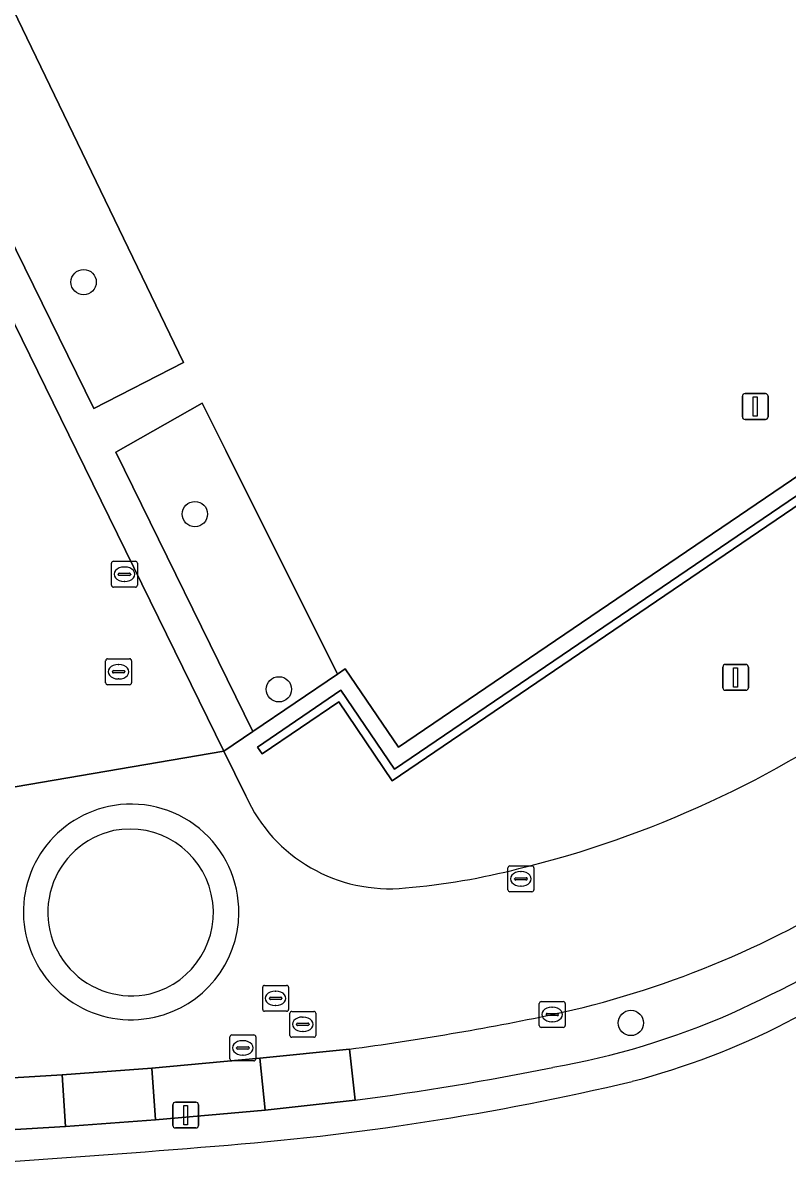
# Model space of a CAD drawing. Extents: x 160455 to 162082, y 388339 to 389736.
# Drawn here: x 160789.67 to 160819.26, y 389221.95 to 389266.53 of the extents above; entities that cross this region are included whole.
import ezdxf

# ---------------------------------------------------------------- set-up
doc = ezdxf.new("R2010")
doc.units = 0
for name, color, linetype in [('IMGEO_Boom', 7, 'Continuous'), ('IMGEO_Erf', 7, 'Continuous'), ('IMGEO_Groenvoorziening', 7, 'Continuous'), ('IMGEO_Kolk', 7, 'Continuous'), ('IMGEO_Lichtmast', 7, 'Continuous'), ('IMGEO_Muur', 7, 'Continuous'), ('IMGEO_Parkeervlak_open', 7, 'Continuous'), ('IMGEO_Rijbaan_lokaal_gesloten', 7, 'Continuous'), ('IMGEO_Rijbaan_lokaal_open', 7, 'Continuous'), ('IMGEO_Rioolput', 7, 'Continuous'), ('IMGEO_Sirene', 7, 'Continuous'), ('IMGEO_Voetpad_open', 7, 'Continuous')]:
    doc.layers.add(name, color=color, linetype=linetype)

msp = doc.modelspace()

# ---------------------------------------------------------------- linework, layer by layer
at = {"layer": 'IMGEO_Boom'}
for centre in [(160792.01, 389256.514), (160796.314, 389247.544), (160799.565, 389240.767), (160813.183, 389227.866)]:
    msp.add_circle(centre, 0.489, dxfattribs=at)
at = {"layer": 'IMGEO_Erf'}
for centre, radius, start, end in [((160768.507, 389327.441), 111.718, 296.98179, 302.44118), ((160806.027, 389253.431), 28.74, 284.5159, 297.2665), ((160789.437, 389325.841), 103.019, 274.25926, 283.35413), ((160753.596, 389742.068), 520.781, 272.88973, 274.79048)]:
    msp.add_arc(centre, radius, start, end, dxfattribs=at)
at = {"layer": 'IMGEO_Groenvoorziening'}
msp.add_lwpolyline([(160761.762, 389311.244), (160762.616, 389309.452), (160791.739, 389250), (160797.431, 389238.379), (160798.552, 389239.137), (160793.256, 389249.942), (160796.592, 389251.832), (160797.509, 389250), (160801.833, 389241.356), (160802.127, 389241.555), (160804.19, 389238.528), (160821.085, 389250), (160835.893, 389260.055), (160833.815, 389263.093), (160833.929, 389263.171), (160823.069, 389272.792), (160826.176, 389275.379), (160837.102, 389265.337), (160838.371, 389266.203), (160837.317, 389267.173)], dxfattribs=at)
for points in [[(160792.405, 389251.622), (160795.876, 389253.4), (160789.28, 389267.057), (160785.705, 389265.242)], [(160792.405, 389251.622), (160785.705, 389265.242), (160789.28, 389267.057), (160795.876, 389253.4)], [(160801.833, 389241.356), (160797.509, 389250), (160796.592, 389251.832), (160793.256, 389249.942), (160798.552, 389239.137)]]:
    msp.add_lwpolyline(points, close=True, dxfattribs=at)
at = {"layer": 'IMGEO_Kolk'}
for p, q in [((160793.087, 389244.791), (160793.087, 389245.643)), ((160793.162, 389245.717), (160794.014, 389245.717)), ((160794.088, 389245.643), (160794.088, 389244.791)), ((160793.346, 389245.211), (160793.346, 389245.223)), ((160793.784, 389245.174), (160793.386, 389245.174)), ((160793.389, 389245.26), (160793.787, 389245.26)), ((160793.575, 389245.497), (160793.6, 389245.497)), ((160793.83, 389245.223), (160793.83, 389245.211)), ((160794.014, 389244.717), (160793.162, 389244.717)), ((160793.598, 389244.937), (160793.573, 389244.937)), ((160808.427, 389233.011), (160808.427, 389233.863)), ((160808.502, 389233.937), (160809.354, 389233.937)), ((160808.915, 389233.717), (160808.94, 389233.717)), ((160809.428, 389233.863), (160809.428, 389233.011)), ((160808.686, 389233.431), (160808.686, 389233.443)), ((160809.124, 389233.394), (160808.726, 389233.394)), ((160808.729, 389233.48), (160809.127, 389233.48)), ((160808.938, 389233.157), (160808.913, 389233.157)), ((160809.17, 389233.443), (160809.17, 389233.431)), ((160809.354, 389232.937), (160808.502, 389232.937)), ((160809.64, 389227.767), (160809.64, 389228.619)), ((160809.715, 389228.693), (160810.567, 389228.693)), ((160810.641, 389228.619), (160810.641, 389227.767)), ((160809.899, 389228.187), (160809.899, 389228.199)), ((160810.337, 389228.15), (160809.939, 389228.15)), ((160809.942, 389228.236), (160810.34, 389228.236)), ((160810.128, 389228.473), (160810.153, 389228.473)), ((160810.383, 389228.199), (160810.383, 389228.187)), ((160810.151, 389227.913), (160810.126, 389227.913)), ((160810.567, 389227.693), (160809.715, 389227.693))]:
    msp.add_line(p, q, dxfattribs=at)
for points in [[(160793.087, 389244.791), (160793.087, 389245.643)], [(160793.162, 389245.717), (160794.014, 389245.717)], [(160794.088, 389245.643), (160794.088, 389244.791)], [(160794.014, 389244.717), (160793.162, 389244.717)], [(160808.427, 389233.011), (160808.427, 389233.863)], [(160808.502, 389233.937), (160809.354, 389233.937)], [(160809.428, 389233.863), (160809.428, 389233.011)], [(160809.354, 389232.937), (160808.502, 389232.937)], [(160809.64, 389227.767), (160809.64, 389228.619)], [(160809.715, 389228.693), (160810.567, 389228.693)], [(160810.641, 389228.619), (160810.641, 389227.767)], [(160810.567, 389227.693), (160809.715, 389227.693)]]:
    msp.add_lwpolyline(points, dxfattribs=at)
for centre, radius, start, end in [((160793.164, 389245.641), 0.0765, 91.552, 178.448), ((160793.164, 389245.641), 0.0765, 91.552, 178.448), ((160794.012, 389245.641), 0.0765, 1.552, 88.448), ((160794.012, 389245.641), 0.0765, 1.552, 88.448), ((160793.386, 389245.22), 0.0403, 85.8775, 175.7526), ((160793.383, 389245.21), 0.0366, 178.938, 274.7102), ((160793.787, 389245.217), 0.043, 264.8664, 352.4533), ((160793.791, 389245.222), 0.0386, 1.7309, 96.639), ((160793.164, 389244.793), 0.0765, 181.552, 268.448), ((160793.164, 389244.793), 0.0765, 181.552, 268.448), ((160794.012, 389244.793), 0.0765, 271.552, 358.448), ((160794.012, 389244.793), 0.0765, 271.552, 358.448), ((160808.504, 389233.861), 0.0765, 91.552, 178.448), ((160808.504, 389233.861), 0.0765, 91.552, 178.448), ((160809.352, 389233.861), 0.0765, 1.552, 88.448), ((160809.352, 389233.861), 0.0765, 1.552, 88.448), ((160808.726, 389233.44), 0.0403, 85.8775, 175.7526), ((160808.723, 389233.43), 0.0366, 178.938, 274.7102), ((160809.127, 389233.437), 0.043, 264.8664, 352.4533), ((160809.131, 389233.442), 0.0386, 1.7309, 96.639), ((160808.504, 389233.013), 0.0765, 181.552, 268.448), ((160808.504, 389233.013), 0.0765, 181.552, 268.448), ((160809.352, 389233.013), 0.0765, 271.552, 358.448), ((160809.352, 389233.013), 0.0765, 271.552, 358.448), ((160809.717, 389228.617), 0.0765, 91.552, 178.448), ((160809.717, 389228.617), 0.0765, 91.552, 178.448), ((160810.565, 389228.617), 0.0765, 1.552, 88.448), ((160810.565, 389228.617), 0.0765, 1.552, 88.448), ((160809.939, 389228.196), 0.0403, 85.8775, 175.7526), ((160809.936, 389228.186), 0.0366, 178.938, 274.7102), ((160810.34, 389228.193), 0.043, 264.8664, 352.4533), ((160810.344, 389228.198), 0.0386, 1.7309, 96.639), ((160809.717, 389227.769), 0.0765, 181.552, 268.448), ((160809.717, 389227.769), 0.0765, 181.552, 268.448), ((160810.565, 389227.769), 0.0765, 271.552, 358.448), ((160810.565, 389227.769), 0.0765, 271.552, 358.448)]:
    msp.add_arc(centre, radius, start, end, dxfattribs=at)
for centre, major_axis, ratio, start_param, end_param in [((160793.574, 389245.217), (-0.387, 0.002), 0.722429, 4.712389, 7.853982), ((160793.599, 389245.217), (-0.39, 0.002), 0.717154, 1.570796, 4.712389), ((160808.914, 389233.437), (-0.387, 0.002), 0.722429, 4.712389, 7.853982), ((160808.939, 389233.437), (-0.39, 0.002), 0.717154, 1.570796, 4.712389), ((160810.127, 389228.193), (-0.387, 0.002), 0.722429, 4.712389, 7.853982), ((160810.152, 389228.193), (-0.39, 0.002), 0.717154, 1.570796, 4.712389)]:
    msp.add_ellipse(centre, major_axis=major_axis, ratio=ratio, start_param=start_param, end_param=end_param, dxfattribs=at)
at = {"layer": 'IMGEO_Lichtmast'}
for p, q in [((160816.739, 389240.829), (160816.739, 389241.629)), ((160816.739, 389241.629), (160816.739, 389240.829)), ((160816.839, 389241.729), (160817.629, 389241.729)), ((160817.629, 389241.729), (160816.839, 389241.729)), ((160817.729, 389241.629), (160817.729, 389240.829)), ((160817.729, 389240.829), (160817.729, 389241.629)), ((160817.629, 389240.729), (160816.839, 389240.729)), ((160816.839, 389240.729), (160817.629, 389240.729)), ((160795.463, 389223.904), (160795.463, 389224.704)), ((160795.463, 389224.704), (160795.463, 389223.904)), ((160795.563, 389224.804), (160796.353, 389224.804)), ((160796.353, 389224.804), (160795.563, 389224.804)), ((160796.453, 389224.704), (160796.453, 389223.904)), ((160796.453, 389223.904), (160796.453, 389224.704)), ((160796.353, 389223.804), (160795.563, 389223.804)), ((160795.563, 389223.804), (160796.353, 389223.804))]:
    msp.add_line(p, q, dxfattribs=at)
for points in [[(160817.159, 389241.604), (160817.309, 389241.604), (160817.309, 389240.854), (160817.159, 389240.854), (160817.159, 389241.604)], [(160795.883, 389224.679), (160796.033, 389224.679), (160796.033, 389223.929), (160795.883, 389223.929), (160795.883, 389224.679)]]:
    msp.add_lwpolyline(points, dxfattribs=at)
for centre, start, end in [((160816.839, 389241.629), 90, 180), ((160816.839, 389241.629), 90, 180), ((160817.629, 389241.629), 0, 90), ((160817.629, 389241.629), 360, 90), ((160816.839, 389240.829), 180, 270), ((160816.839, 389240.829), 180, 270), ((160817.629, 389240.829), 270, 0), ((160817.629, 389240.829), 270, 0), ((160795.563, 389224.704), 90, 180), ((160795.563, 389224.704), 90, 180), ((160796.353, 389224.704), 0, 90), ((160796.353, 389224.704), 360, 90), ((160795.563, 389223.904), 180, 270), ((160795.563, 389223.904), 180, 270), ((160796.353, 389223.904), 270, 0), ((160796.353, 389223.904), 270, 0)]:
    msp.add_arc(centre, 0.1, start, end, dxfattribs=at)
at = {"layer": 'IMGEO_Muur'}
msp.add_lwpolyline([(160803.951, 389237.234), (160822.744, 389250), (160837.17, 389259.8), (160835.097, 389262.854), (160838.048, 389264.865), (160837.868, 389265.136), (160834.651, 389262.942), (160836.722, 389259.896), (160822.165, 389250), (160804.037, 389237.676), (160801.965, 389240.728), (160798.735, 389238.533), (160798.918, 389238.267), (160801.885, 389240.288)], close=True, dxfattribs=at)
at = {"layer": 'IMGEO_Parkeervlak_open'}
msp.add_lwpolyline([(160802.29, 389226.853), (160802.516, 389224.882)], dxfattribs=at)
for points in [[(160794.793, 389224.123), (160799.036, 389224.494), (160798.833, 389226.508), (160794.651, 389226.119)], [(160791.183, 389225.855), (160777.384, 389225.026), (160777.487, 389223.032), (160791.306, 389223.864)]]:
    msp.add_lwpolyline(points, close=True, dxfattribs=at)
for centre, radius, start, end in [((160802.452, 389264.031), 36.655, 282.1108, 302.4252), ((160782.01, 389303.776), 83.278, 294.88984, 299.57318), ((160787.579, 389336.808), 110.935, 277.62013, 281.73496), ((160804.997, 389255.707), 30.005, 279.9194, 293.7046), ((160788.504, 389333.129), 109.151, 277.37565, 281.44696)]:
    msp.add_arc(centre, radius, start, end, dxfattribs=at)
at = {"layer": 'IMGEO_Rijbaan_lokaal_gesloten'}
for points in [[(160789.366, 389236.993), (160797.431, 389238.379), (160791.739, 389250), (160762.616, 389309.452)], [(160798.281, 389236.644), (160797.431, 389238.379), (160789.366, 389236.993)], [(160749.361, 389224.373), (160758.452, 389224.363), (160761.934, 389224.409), (160763.799, 389224.453), (160765.664, 389224.5), (160773.911, 389224.843), (160777.384, 389225.026), (160791.183, 389225.855), (160794.651, 389226.119), (160798.833, 389226.508), (160802.29, 389226.853)]]:
    msp.add_lwpolyline(points, dxfattribs=at)
for centre, radius, start, end in [((160799.123, 389273.541), 40.882, 283.7685, 305.7082), ((160803.833, 389239.147), 6.09, 204.2655, 275.9078), ((160793.847, 389232.16), 4.168, 102.1263, 192.3344), ((160793.846, 389232.159), 4.169, 359.2858, 102.1206), ((160802.193, 389259.781), 26.788, 274.8544, 284.3958), ((160802.452, 389264.031), 36.655, 282.1108, 302.4252), ((160793.849, 389232.158), 4.167, 282.4938, 359.2981), ((160793.847, 389232.158), 4.167, 192.3058, 282.5211), ((160787.579, 389336.808), 110.935, 277.62013, 281.73496)]:
    msp.add_arc(centre, radius, start, end, dxfattribs=at)
at = {"layer": 'IMGEO_Rijbaan_lokaal_open'}
for centre, radius, start, end in [((160793.847, 389232.16), 4.168, 102.1263, 192.3344), ((160793.846, 389232.159), 4.169, 359.2858, 102.1206), ((160793.857, 389232.146), 3.231, 102.3145, 283.0221), ((160793.857, 389232.146), 3.231, 102.3145, 283.0221), ((160793.797, 389232.132), 3.232, 284.1126, 101.224), ((160793.797, 389232.132), 3.232, 284.1126, 101.224), ((160793.849, 389232.158), 4.167, 282.4938, 359.2981), ((160793.847, 389232.158), 4.167, 192.3058, 282.5211)]:
    msp.add_arc(centre, radius, start, end, dxfattribs=at)
at = {"layer": 'IMGEO_Rioolput'}
for p, q in [((160792.862, 389241.02), (160792.862, 389241.872)), ((160792.937, 389241.946), (160793.789, 389241.946)), ((160793.35, 389241.726), (160793.375, 389241.726)), ((160793.863, 389241.872), (160793.863, 389241.02)), ((160793.121, 389241.44), (160793.121, 389241.452)), ((160793.559, 389241.403), (160793.161, 389241.403)), ((160793.164, 389241.489), (160793.562, 389241.489)), ((160793.373, 389241.166), (160793.348, 389241.166)), ((160793.605, 389241.452), (160793.605, 389241.44)), ((160793.789, 389240.946), (160792.937, 389240.946)), ((160798.937, 389228.392), (160798.937, 389229.244)), ((160799.012, 389229.318), (160799.864, 389229.318)), ((160799.425, 389229.098), (160799.45, 389229.098)), ((160799.938, 389229.244), (160799.938, 389228.392)), ((160799.196, 389228.812), (160799.196, 389228.824)), ((160799.634, 389228.775), (160799.236, 389228.775)), ((160799.239, 389228.861), (160799.637, 389228.861)), ((160799.68, 389228.824), (160799.68, 389228.812)), ((160799.864, 389228.318), (160799.012, 389228.318)), ((160799.448, 389228.538), (160799.423, 389228.538)), ((160799.989, 389227.387), (160799.989, 389228.239)), ((160800.064, 389228.313), (160800.916, 389228.313)), ((160800.99, 389228.239), (160800.99, 389227.387)), ((160800.248, 389227.807), (160800.248, 389227.819)), ((160800.686, 389227.77), (160800.288, 389227.77)), ((160800.291, 389227.856), (160800.689, 389227.856)), ((160800.477, 389228.093), (160800.502, 389228.093)), ((160800.732, 389227.819), (160800.732, 389227.807)), ((160797.671, 389226.475), (160797.671, 389227.327)), ((160797.746, 389227.401), (160798.598, 389227.401)), ((160798.672, 389227.327), (160798.672, 389226.475)), ((160800.916, 389227.313), (160800.064, 389227.313)), ((160800.5, 389227.533), (160800.475, 389227.533)), ((160797.93, 389226.895), (160797.93, 389226.907)), ((160798.368, 389226.858), (160797.97, 389226.858)), ((160797.973, 389226.944), (160798.371, 389226.944)), ((160798.159, 389227.181), (160798.184, 389227.181)), ((160798.414, 389226.907), (160798.414, 389226.895)), ((160798.598, 389226.401), (160797.746, 389226.401)), ((160798.182, 389226.621), (160798.157, 389226.621))]:
    msp.add_line(p, q, dxfattribs=at)
for points in [[(160792.862, 389241.02), (160792.862, 389241.872)], [(160792.937, 389241.946), (160793.789, 389241.946)], [(160793.863, 389241.872), (160793.863, 389241.02)], [(160793.789, 389240.946), (160792.937, 389240.946)], [(160798.937, 389228.392), (160798.937, 389229.244)], [(160799.012, 389229.318), (160799.864, 389229.318)], [(160799.938, 389229.244), (160799.938, 389228.392)], [(160799.864, 389228.318), (160799.012, 389228.318)], [(160799.989, 389227.387), (160799.989, 389228.239)], [(160800.064, 389228.313), (160800.916, 389228.313)], [(160800.99, 389228.239), (160800.99, 389227.387)], [(160797.671, 389226.475), (160797.671, 389227.327)], [(160797.746, 389227.401), (160798.598, 389227.401)], [(160798.672, 389227.327), (160798.672, 389226.475)], [(160800.916, 389227.313), (160800.064, 389227.313)], [(160798.598, 389226.401), (160797.746, 389226.401)]]:
    msp.add_lwpolyline(points, dxfattribs=at)
for centre, radius, start, end in [((160792.939, 389241.87), 0.0765, 91.552, 178.448), ((160792.939, 389241.87), 0.0765, 91.552, 178.448), ((160793.787, 389241.87), 0.0765, 1.552, 88.448), ((160793.787, 389241.87), 0.0765, 1.552, 88.448), ((160793.161, 389241.449), 0.0403, 85.8775, 175.7526), ((160793.158, 389241.439), 0.0366, 178.938, 274.7102), ((160793.562, 389241.446), 0.043, 264.8664, 352.4533), ((160793.566, 389241.451), 0.0386, 1.7309, 96.639), ((160792.939, 389241.022), 0.0765, 181.552, 268.448), ((160792.939, 389241.022), 0.0765, 181.552, 268.448), ((160793.787, 389241.022), 0.0765, 271.552, 358.448), ((160793.787, 389241.022), 0.0765, 271.552, 358.448), ((160799.014, 389229.242), 0.0765, 91.552, 178.448), ((160799.014, 389229.242), 0.0765, 91.552, 178.448), ((160799.862, 389229.242), 0.0765, 1.552, 88.448), ((160799.862, 389229.242), 0.0765, 1.552, 88.448), ((160799.236, 389228.821), 0.0403, 85.8775, 175.7526), ((160799.233, 389228.811), 0.0366, 178.938, 274.7102), ((160799.637, 389228.818), 0.043, 264.8664, 352.4533), ((160799.641, 389228.823), 0.0386, 1.7309, 96.639), ((160799.014, 389228.394), 0.0765, 181.552, 268.448), ((160799.014, 389228.394), 0.0765, 181.552, 268.448), ((160799.862, 389228.394), 0.0765, 271.552, 358.448), ((160799.862, 389228.394), 0.0765, 271.552, 358.448), ((160800.066, 389228.237), 0.0765, 91.552, 178.448), ((160800.066, 389228.237), 0.0765, 91.552, 178.448), ((160800.914, 389228.237), 0.0765, 1.552, 88.448), ((160800.914, 389228.237), 0.0765, 1.552, 88.448), ((160800.288, 389227.816), 0.0403, 85.8775, 175.7526), ((160800.285, 389227.806), 0.0366, 178.938, 274.7102), ((160800.689, 389227.813), 0.043, 264.8664, 352.4533), ((160800.693, 389227.818), 0.0386, 1.7309, 96.639), ((160797.748, 389227.325), 0.0765, 91.552, 178.448), ((160797.748, 389227.325), 0.0765, 91.552, 178.448), ((160798.596, 389227.325), 0.0765, 1.552, 88.448), ((160798.596, 389227.325), 0.0765, 1.552, 88.448), ((160800.066, 389227.389), 0.0765, 181.552, 268.448), ((160800.066, 389227.389), 0.0765, 181.552, 268.448), ((160800.914, 389227.389), 0.0765, 271.552, 358.448), ((160800.914, 389227.389), 0.0765, 271.552, 358.448), ((160797.97, 389226.904), 0.0403, 85.8775, 175.7526), ((160797.967, 389226.894), 0.0366, 178.938, 274.7102), ((160798.371, 389226.901), 0.043, 264.8664, 352.4533), ((160798.375, 389226.906), 0.0386, 1.7309, 96.639), ((160797.748, 389226.477), 0.0765, 181.552, 268.448), ((160797.748, 389226.477), 0.0765, 181.552, 268.448), ((160798.596, 389226.477), 0.0765, 271.552, 358.448), ((160798.596, 389226.477), 0.0765, 271.552, 358.448)]:
    msp.add_arc(centre, radius, start, end, dxfattribs=at)
for centre, major_axis, ratio, start_param, end_param in [((160793.349, 389241.446), (-0.387, 0.002), 0.722429, 4.712389, 7.853982), ((160793.374, 389241.446), (-0.39, 0.002), 0.717154, 1.570796, 4.712389), ((160799.424, 389228.818), (-0.387, 0.002), 0.722429, 4.712389, 7.853982), ((160799.449, 389228.818), (-0.39, 0.002), 0.717154, 1.570796, 4.712389), ((160800.476, 389227.813), (-0.387, 0.002), 0.722429, 4.712389, 7.853982), ((160800.501, 389227.813), (-0.39, 0.002), 0.717154, 1.570796, 4.712389), ((160798.158, 389226.901), (-0.387, 0.002), 0.722429, 4.712389, 7.853982), ((160798.183, 389226.901), (-0.39, 0.002), 0.717154, 1.570796, 4.712389)]:
    msp.add_ellipse(centre, major_axis=major_axis, ratio=ratio, start_param=start_param, end_param=end_param, dxfattribs=at)
at = {"layer": 'IMGEO_Sirene'}
for p, q in [((160817.498, 389251.302), (160817.498, 389252.102)), ((160817.498, 389252.102), (160817.498, 389251.302)), ((160817.598, 389252.202), (160818.388, 389252.202)), ((160818.388, 389252.202), (160817.598, 389252.202)), ((160818.488, 389252.102), (160818.488, 389251.302)), ((160818.488, 389251.302), (160818.488, 389252.102)), ((160818.388, 389251.202), (160817.598, 389251.202)), ((160817.598, 389251.202), (160818.388, 389251.202))]:
    msp.add_line(p, q, dxfattribs=at)
msp.add_lwpolyline([(160817.918, 389252.077), (160818.068, 389252.077), (160818.068, 389251.327), (160817.918, 389251.327), (160817.918, 389252.077)], dxfattribs=at)
for centre, start, end in [((160817.598, 389252.102), 90, 180), ((160817.598, 389252.102), 90, 180), ((160818.388, 389252.102), 0, 90), ((160818.388, 389252.102), 360, 90), ((160817.598, 389251.302), 180, 270), ((160817.598, 389251.302), 180, 270), ((160818.388, 389251.302), 270, 0), ((160818.388, 389251.302), 270, 0)]:
    msp.add_arc(centre, 0.1, start, end, dxfattribs=at)
at = {"layer": 'IMGEO_Voetpad_open'}
for points in [[(160839.803, 389264.886), (160838.371, 389266.203), (160837.102, 389265.337), (160833.929, 389263.171), (160833.815, 389263.093), (160835.893, 389260.055), (160821.085, 389250), (160804.19, 389238.528), (160802.127, 389241.555), (160801.833, 389241.356), (160798.552, 389239.137), (160797.431, 389238.379), (160798.281, 389236.644)], [(160802.516, 389224.882), (160799.036, 389224.494), (160794.793, 389224.123), (160791.306, 389223.864), (160777.487, 389223.032), (160774.014, 389222.841)]]:
    msp.add_lwpolyline(points, dxfattribs=at)
for points in [[(160803.951, 389237.234), (160801.885, 389240.288), (160798.918, 389238.267), (160798.735, 389238.533), (160801.965, 389240.728), (160804.037, 389237.676), (160822.165, 389250), (160836.722, 389259.896), (160834.651, 389262.942), (160837.868, 389265.136), (160838.048, 389264.865), (160835.097, 389262.854), (160837.17, 389259.8), (160822.744, 389250)], [(160799.036, 389224.494), (160802.516, 389224.882), (160802.29, 389226.853), (160798.833, 389226.508)], [(160794.793, 389224.123), (160794.651, 389226.119), (160791.183, 389225.855), (160791.306, 389223.864)]]:
    msp.add_lwpolyline(points, close=True, dxfattribs=at)
for centre, radius, start, end in [((160799.123, 389273.541), 40.882, 283.7685, 305.7082), ((160803.833, 389239.147), 6.09, 204.2655, 275.9078), ((160802.193, 389259.781), 26.788, 274.8544, 284.3958), ((160768.507, 389327.441), 111.718, 296.98179, 302.44118), ((160782.01, 389303.776), 83.278, 294.88984, 299.57318), ((160804.997, 389255.707), 30.005, 279.9194, 293.7046), ((160806.027, 389253.431), 28.74, 284.5159, 297.2665), ((160788.504, 389333.129), 109.151, 277.37565, 281.44696), ((160789.437, 389325.841), 103.019, 274.25926, 283.35413), ((160753.596, 389742.068), 520.781, 272.88973, 274.79048)]:
    msp.add_arc(centre, radius, start, end, dxfattribs=at)

doc.saveas('drawing.dxf')
